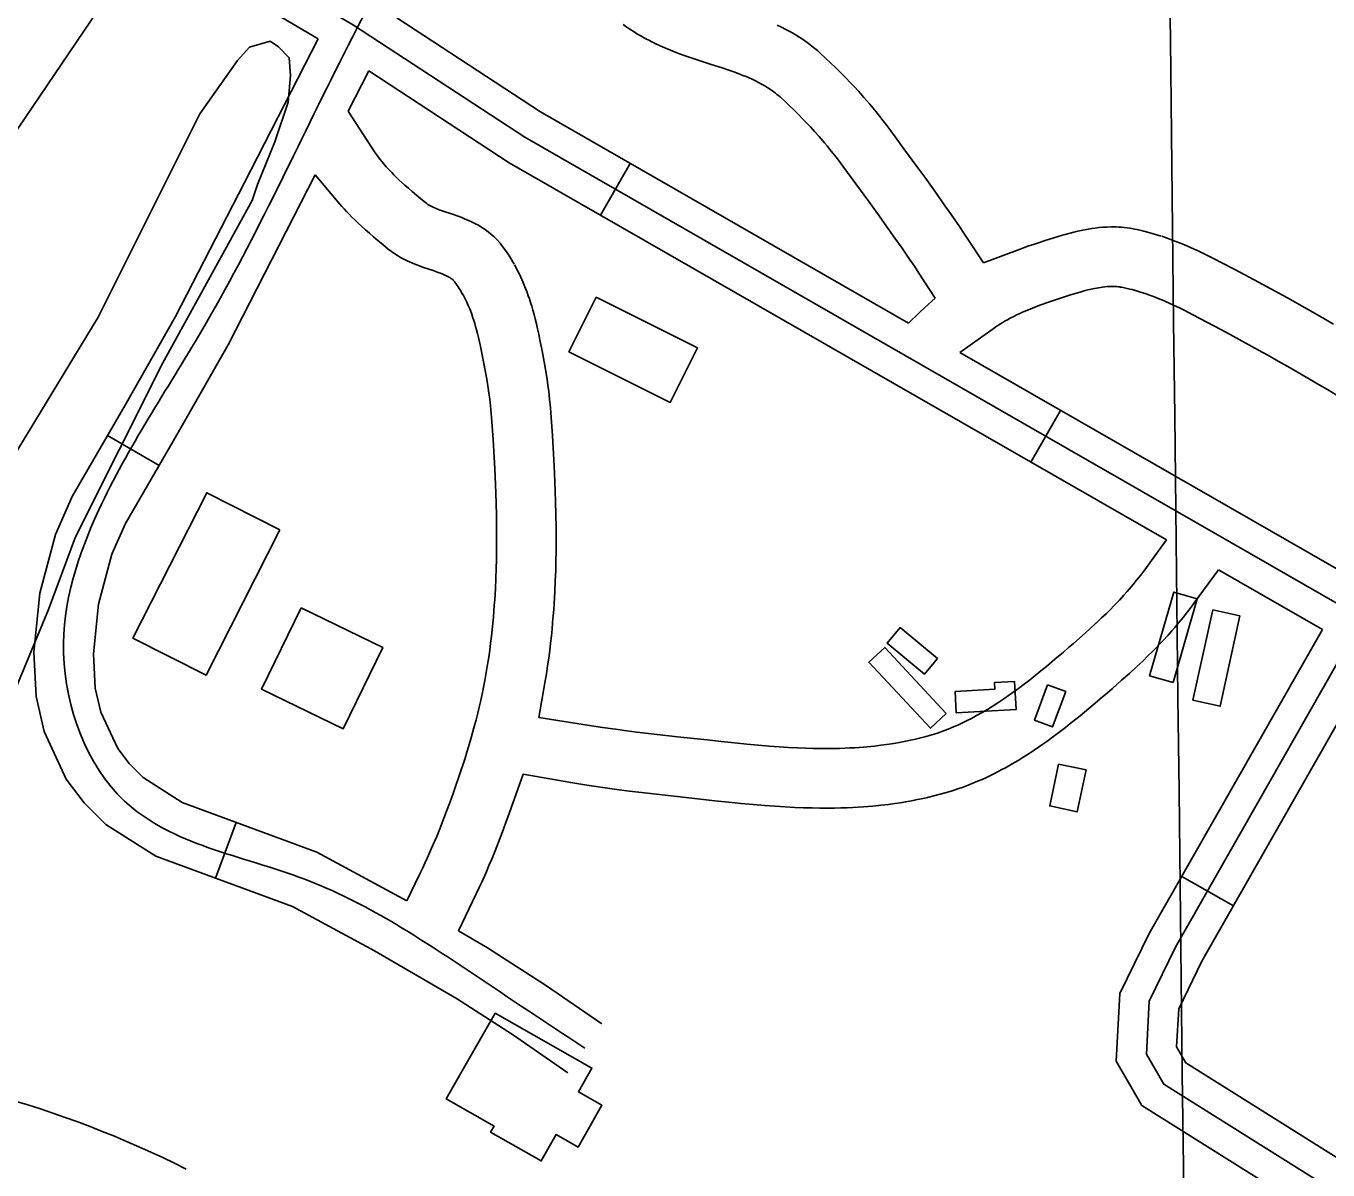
# Model space of a CAD drawing. Extents: x 3683402 to 3721514, y 487807 to 513565.
# Drawn here: x 3697622 to 3698278, y 494432 to 495008 of the extents above; entities that cross this region are included whole.
import ezdxf

# ---------------------------------------------------------------- set-up
doc = ezdxf.new("R2010")
doc.units = 0
for name, color, linetype in [('V-BLDG-OTLN', 7, 'Continuous'), ('V-GRID-MAJR', 7, 'Continuous'), ('V-LEVE-TOET', 7, 'Continuous'), ('V-ROAD-CNTR', 7, 'Continuous'), ('V-TOPO-SHOR', 7, 'Continuous')]:
    doc.layers.add(name, color=color, linetype=linetype)

msp = doc.modelspace()

# ---------------------------------------------------------------- linework, layer by layer
at = {"layer": 'V-BLDG-OTLN'}
for points in [[(3697909.5, 494871.58), (3697960.53, 494846.04), (3697946.76, 494818.52), (3697895.73, 494844.05)], [(3697750.1, 494754.35), (3697712.9, 494681), (3697676.04, 494699.69), (3697713.24, 494773.04)], [(3698200.14, 494677.32), (3698188.29, 494680.74), (3698200.49, 494722.93), (3698212.34, 494719.5)], [(3697760.86, 494715.05), (3697801.9, 494695.08), (3697781.91, 494654.01), (3697740.87, 494673.99)], [(3698220.1, 494713.95), (3698233.86, 494710.93), (3698223.88, 494665.42), (3698210.12, 494668.43)], [(3698081.45, 494689.53), (3698074.94, 494681.63), (3698056.08, 494697.17), (3698062.59, 494705.07)], [(3698085.88, 494661.77), (3698077.89, 494654.32), (3698046.83, 494687.62), (3698054.82, 494695.08)], [(3698090.32, 494672.87), (3698110.29, 494673.98), (3698110.1, 494677.3), (3698120.3, 494677.87), (3698121.08, 494663.79), (3698090.92, 494662.11)], [(3698136.91, 494676.2), (3698146.03, 494672.79), (3698139.38, 494655.03), (3698130.25, 494658.44)], [(3698142.46, 494636.24), (3698156.27, 494633.34), (3698151.83, 494612.24), (3698138.02, 494615.15)], [(3697858.48, 494510.81), (3697907.29, 494483.05), (3697900.48, 494471.08), (3697912.3, 494464.36), (3697900.31, 494443.27), (3697889.26, 494449.56), (3697881.72, 494436.31), (3697856.23, 494450.8), (3697857.96, 494453.85), (3697833.88, 494467.55)]]:
    msp.add_lwpolyline(points, close=True, dxfattribs=at)
at = {"layer": 'V-GRID-MAJR'}
msp.add_spline([(3698217.9, 493344.79), (3698148.29, 499402.23), (3698078.65, 505462.75), (3698009.01, 511523.29), (3698008.98, 511526.36)], degree=3, dxfattribs=at)
at = {"layer": 'V-LEVE-TOET'}
for points in [[(3697612.8, 494786.29), (3697658.42, 494861.54), (3697709.72, 494963.91), (3697728.69, 494990.8), (3697734.73, 494997.54), (3697745.11, 495000.57), (3697749.43, 494997.8), (3697754.74, 494992.21), (3697755.38, 494983.21), (3697754.19, 494969.91), (3697747.43, 494949.88), (3697738.8, 494928.39), (3697736.1, 494920.28)], [(3697736.1, 494920.28), (3697691.07, 494838.4), (3697647.09, 494750.85), (3697633.52, 494714.1), (3697612.59, 494663.95)]]:
    msp.add_lwpolyline(points, dxfattribs=at)
at = {"layer": 'V-ROAD-CNTR'}
for p, q in [((3697911.63, 494912.93), (3697926.57, 494938.95)), ((3698128.46, 494788.49), (3698143.39, 494814.51)), ((3697689.16, 494786.82), (3697663.2, 494801.86)), ((3697727.99, 494606.89), (3697717.66, 494578.72)), ((3698204.5, 494579.65), (3698230.57, 494564.81))]:
    msp.add_line(p, q, dxfattribs=at)
for points in [[(3698612.94, 494527.72), (3697873.45, 494952.14), (3697787.13, 495008.71), (3697731.88, 495041.37)], [(3697769.42, 495001.75), (3697724.24, 495028.46)], [(3698066.9, 494858.41), (3697881.3, 494964.93), (3697808.91, 495012.37)], [(3698080.29, 494871.15), (3698072.03, 494883.75), (3698069.78, 494887.13), (3698067.66, 494890.28), (3698063.59, 494896.22), (3698059.98, 494901.39), (3698056.8, 494905.89), (3698051.13, 494913.8), (3698046.84, 494919.72), (3698040.33, 494928.64), (3698033.8, 494937.56), (3698032.01, 494939.97), (3698030.34, 494942.16), (3698028.75, 494944.19), (3698027.24, 494946.08), (3698025.79, 494947.83), (3698024.45, 494949.43), (3698021.82, 494952.48), (3698019.49, 494955.09), (3698017.42, 494957.35), (3698015.58, 494959.3), (3698013.97, 494960.97), (3698011.05, 494963.93), (3698008.84, 494966.1), (3698007.19, 494967.7), (3698004.62, 494970.11), (3698002.07, 494972.46), (3698001.29, 494973.15), (3698000.53, 494973.79), (3697999.77, 494974.4), (3697999.01, 494974.99), (3697998.25, 494975.56), (3697997.48, 494976.1), (3697996.71, 494976.62), (3697995.99, 494977.09), (3697994.37, 494978.09), (3697992.79, 494978.99), (3697991.22, 494979.84), (3697989.64, 494980.63), (3697988.07, 494981.37), (3697986.51, 494982.07), (3697984.95, 494982.73), (3697983.41, 494983.36), (3697981.91, 494983.94), (3697978.81, 494985.09), (3697975.84, 494986.13), (3697972.99, 494987.08), (3697967.38, 494988.9), (3697962.33, 494990.52), (3697957.77, 494992.02), (3697953.71, 494993.43), (3697950.1, 494994.76), (3697946.91, 494996), (3697944.1, 494997.17), (3697941.63, 494998.26), (3697939.46, 494999.26), (3697937.56, 495000.19), (3697935.89, 495001.04), (3697934.39, 495001.84), (3697931.92, 495003.23), (3697930.01, 495004.36), (3697928.54, 495005.28), (3697926.46, 495006.65), (3697924.46, 495008.04), (3697923.1, 495009.01)], [(3698104.54, 494888.86), (3698097.07, 494900.28), (3698094.71, 494903.83), (3698092.47, 494907.15), (3698088.26, 494913.28), (3698084.54, 494918.63), (3698081.25, 494923.28), (3698075.47, 494931.34), (3698071.1, 494937.37), (3698064.55, 494946.35), (3698057.95, 494955.36), (3698055.98, 494958.02), (3698054.07, 494960.52), (3698052.25, 494962.85), (3698050.52, 494965), (3698048.88, 494966.99), (3698047.3, 494968.87), (3698044.36, 494972.28), (3698041.73, 494975.23), (3698039.39, 494977.78), (3698037.31, 494979.98), (3698035.46, 494981.9), (3698032.24, 494985.16), (3698029.77, 494987.6), (3698027.88, 494989.41), (3698025.07, 494992.07), (3698022.17, 494994.73), (3698020.92, 494995.85), (3698019.63, 494996.93), (3698018.35, 494997.96), (3698017.09, 494998.94), (3698015.83, 494999.87), (3698014.57, 495000.75), (3698013.34, 495001.59), (3698012.06, 495002.43), (3698009.69, 495003.89), (3698007.32, 495005.24), (3698005.02, 495006.48), (3698002.78, 495007.6), (3698000.61, 495008.63)], [(3697769.42, 495001.75), (3697732, 494929.11), (3697697.52, 494861.88), (3697672.07, 494817.18), (3697645.43, 494771.18), (3697636.94, 494752.01), (3697629.13, 494722.35), (3697626.01, 494692.6), (3697627.2, 494670.37), (3697631.23, 494652.73), (3697642.44, 494628.61), (3697651.4, 494616.69), (3697662.39, 494605.86), (3697687.47, 494589.8), (3697756.36, 494564.52), (3697797.66, 494542.08), (3697839.04, 494518.07), (3697867.28, 494499.92), (3697895.19, 494480.67)], [(3697794.89, 494985.69), (3697784.42, 494965.37)], [(3698196.75, 494749.3), (3697865.6, 494939.35), (3697794.89, 494985.69)], [(3697868.08, 494888.22), (3697866.89, 494890.26), (3697865.85, 494891.95), (3697865.01, 494893.25), (3697863.77, 494895.1), (3697862.44, 494896.96), (3697861.76, 494897.85), (3697861, 494898.8), (3697859.65, 494900.32), (3697858.22, 494901.77), (3697856.8, 494903.06), (3697855.4, 494904.23), (3697854.01, 494905.27), (3697852.66, 494906.2), (3697851.36, 494907.03), (3697850.1, 494907.78), (3697848.89, 494908.44), (3697847.66, 494909.08), (3697845.53, 494910.09), (3697843.5, 494910.96), (3697841.66, 494911.68), (3697839.96, 494912.32), (3697837.06, 494913.33), (3697832.34, 494914.93), (3697830.81, 494915.48), (3697829.55, 494915.96), (3697828.54, 494916.37), (3697827.71, 494916.73), (3697827.04, 494917.04), (3697826.56, 494917.28), (3697825.58, 494917.8), (3697824.99, 494918.15), (3697824.66, 494918.36), (3697824.05, 494918.78), (3697823.4, 494919.29), (3697821.1, 494921.18), (3697818.84, 494923.05), (3697816.76, 494924.81), (3697814.85, 494926.45), (3697813.1, 494927.99), (3697811.5, 494929.43), (3697810.04, 494930.78), (3697808.71, 494932.05), (3697807.5, 494933.24), (3697806.4, 494934.35), (3697805.39, 494935.4), (3697804.48, 494936.37), (3697803.65, 494937.28), (3697802.93, 494938.1), (3697801.53, 494939.75), (3697800.42, 494941.16), (3697799.5, 494942.38), (3697798.73, 494943.45), (3697798.1, 494944.38), (3697784.42, 494965.37)], [(3697767.81, 494933.2), (3697723.92, 494847.6), (3697698.09, 494802.24), (3697672.2, 494757.54), (3697665.34, 494742.05), (3697658.73, 494716.94), (3697656.09, 494691.83), (3697657.02, 494674.54), (3697659.77, 494662.5), (3697668.32, 494644.11), (3697674.04, 494636.49), (3697681.21, 494629.43), (3697700.89, 494616.83), (3697768.76, 494591.93), (3697814, 494567.34)], [(3697842.14, 494873.15), (3697841.15, 494874.86), (3697840.47, 494875.96), (3697839.97, 494876.73), (3697839.13, 494877.98), (3697838.27, 494879.17), (3697838.13, 494879.36), (3697838.07, 494879.44), (3697837.72, 494879.84), (3697837.44, 494880.12), (3697837.13, 494880.4), (3697836.8, 494880.67), (3697836.45, 494880.94), (3697836.07, 494881.2), (3697835.66, 494881.46), (3697835.22, 494881.72), (3697834.75, 494881.98), (3697834.34, 494882.2), (3697833.19, 494882.74), (3697832.09, 494883.21), (3697830.93, 494883.67), (3697829.79, 494884.09), (3697827.28, 494884.97), (3697822.45, 494886.61), (3697820.42, 494887.34), (3697818.59, 494888.04), (3697816.93, 494888.71), (3697815.44, 494889.35), (3697814.12, 494889.96), (3697812.87, 494890.58), (3697810.89, 494891.64), (3697809.31, 494892.57), (3697808.04, 494893.38), (3697806.31, 494894.58), (3697804.7, 494895.83), (3697801.99, 494898.04), (3697799.58, 494900.05), (3697797.3, 494901.98), (3697795.15, 494903.82), (3697793.14, 494905.59), (3697791.26, 494907.29), (3697789.51, 494908.91), (3697787.87, 494910.47), (3697786.35, 494911.96), (3697784.95, 494913.38), (3697783.64, 494914.74), (3697782.42, 494916.04), (3697781.29, 494917.28), (3697780.22, 494918.5), (3697767.81, 494933.2)], [(3698194.21, 494902.31), (3698192.53, 494902.84), (3698189.52, 494903.74), (3698187.19, 494904.38), (3698185.38, 494904.84), (3698182.76, 494905.45), (3698180.06, 494906.01), (3698178.52, 494906.28), (3698177.01, 494906.5), (3698175.56, 494906.68), (3698174.17, 494906.8), (3698172.81, 494906.89), (3698171.44, 494906.95), (3698169.04, 494906.98), (3698166.74, 494906.92), (3698164.61, 494906.79), (3698162.65, 494906.61), (3698160.83, 494906.4), (3698159.13, 494906.16), (3698157.51, 494905.9), (3698154.71, 494905.38), (3698152.23, 494904.85), (3698150.1, 494904.35), (3698148.23, 494903.88), (3698145.15, 494903.04), (3698142.82, 494902.36), (3698139.5, 494901.33), (3698136.25, 494900.3), (3698131.31, 494898.67), (3698126.98, 494897.2), (3698123.15, 494895.84), (3698104.54, 494888.86)], [(3698281.04, 494857.93), (3698274.02, 494861.98), (3698267.87, 494865.48), (3698262.47, 494868.51), (3698257.73, 494871.16), (3698249.42, 494875.73), (3698243.14, 494879.14), (3698238.4, 494881.68), (3698231.27, 494885.48), (3698224.07, 494889.28), (3698221.55, 494890.59), (3698219.16, 494891.81), (3698216.88, 494892.93), (3698214.73, 494893.97), (3698212.7, 494894.93), (3698210.74, 494895.82), (3698207.14, 494897.41), (3698203.91, 494898.75), (3698201.05, 494899.88), (3698198.51, 494900.82), (3698196.28, 494901.61), (3698194.41, 494902.24)], [(3697880.47, 494659.81), (3697883.63, 494677.29), (3697884.35, 494681.68), (3697884.97, 494685.77), (3697885.52, 494689.72), (3697886.02, 494693.55), (3697886.46, 494697.26), (3697886.85, 494700.85), (3697887.2, 494704.33), (3697887.51, 494707.7), (3697887.79, 494710.96), (3697888.03, 494714.12), (3697888.24, 494717.2), (3697888.59, 494723.1), (3697888.84, 494728.65), (3697889.03, 494733.85), (3697889.15, 494738.72), (3697889.23, 494743.27), (3697889.26, 494747.54), (3697889.27, 494751.54), (3697889.25, 494755.31), (3697889.16, 494762.29), (3697889.01, 494768.41), (3697888.85, 494773.76), (3697888.67, 494778.45), (3697888.31, 494786.58), (3697887.99, 494792.69), (3697887.44, 494801.8), (3697886.84, 494810.9), (3697886.65, 494813.4), (3697886.44, 494815.79), (3697885.99, 494820.14), (3697885.53, 494823.97), (3697885.08, 494827.29), (3697884.66, 494830.21), (3697883.86, 494835.19), (3697883.21, 494838.97), (3697882.19, 494844.53), (3697881.1, 494850.08), (3697880.51, 494852.95), (3697879.92, 494855.65), (3697879.33, 494858.21), (3697878.74, 494860.61), (3697878.15, 494862.87), (3697877.55, 494865.01), (3697876.96, 494867.01), (3697876.38, 494868.9), (3697875.8, 494870.66), (3697875.23, 494872.32), (3697874.65, 494873.93), (3697873.55, 494876.8), (3697872.48, 494879.35), (3697871.48, 494881.59), (3697870.55, 494883.54), (3697869.69, 494885.24), (3697868.91, 494886.73), (3697868.25, 494887.92)], [(3697814, 494567.34), (3697820.24, 494580.23), (3697821.87, 494583.65), (3697823.27, 494586.63), (3697824.46, 494589.21), (3697826.52, 494593.81), (3697828.01, 494597.25), (3697829.09, 494599.8), (3697830.69, 494603.71), (3697832.25, 494607.67), (3697834.1, 494612.57), (3697835.81, 494617.18), (3697837.37, 494621.49), (3697838.8, 494625.53), (3697840.1, 494629.31), (3697841.29, 494632.86), (3697842.38, 494636.18), (3697843.38, 494639.3), (3697844.29, 494642.22), (3697845.11, 494644.93), (3697846.62, 494650.1), (3697847.87, 494654.6), (3697848.91, 494658.55), (3697849.78, 494662), (3697850.51, 494665.02), (3697851.11, 494667.65), (3697852.14, 494672.34), (3697852.85, 494675.83), (3697853.35, 494678.43), (3697854.06, 494682.39), (3697854.72, 494686.37), (3697855.28, 494690.09), (3697855.79, 494693.72), (3697856.25, 494697.25), (3697856.65, 494700.66), (3697857.02, 494703.98), (3697857.34, 494707.2), (3697857.63, 494710.32), (3697857.88, 494713.35), (3697858.1, 494716.29), (3697858.3, 494719.11), (3697858.63, 494724.68), (3697858.87, 494729.87), (3697859.04, 494734.76), (3697859.16, 494739.34), (3697859.23, 494743.65), (3697859.26, 494747.69), (3697859.27, 494751.49), (3697859.25, 494755.03), (3697859.16, 494761.74), (3697859.02, 494767.6), (3697858.87, 494772.74), (3697858.7, 494777.21), (3697858.34, 494785.12), (3697858.03, 494791.01), (3697857.5, 494799.9), (3697856.91, 494808.76), (3697856.75, 494810.95), (3697856.57, 494812.95), (3697856.17, 494816.82), (3697855.77, 494820.17), (3697855.37, 494823.12), (3697855, 494825.69), (3697854.26, 494830.29), (3697853.68, 494833.71), (3697852.71, 494838.93), (3697851.69, 494844.17), (3697851.16, 494846.72), (3697850.65, 494849.07), (3697850.15, 494851.24), (3697849.66, 494853.23), (3697849.18, 494855.07), (3697848.71, 494856.77), (3697848.25, 494858.34), (3697847.8, 494859.78), (3697847.36, 494861.12), (3697846.93, 494862.36), (3697846.54, 494863.46), (3697845.7, 494865.63), (3697844.95, 494867.44), (3697844.25, 494868.99), (3697843.61, 494870.33), (3697843.03, 494871.48), (3697842.51, 494872.48), (3697841.97, 494873.44)], [(3698185.07, 494873.73), (3698183.67, 494874.18), (3698181.26, 494874.9), (3698179.53, 494875.37), (3698178.27, 494875.69), (3698176.3, 494876.15), (3698174.39, 494876.55), (3698173.72, 494876.67), (3698173.08, 494876.76), (3698172.44, 494876.84), (3698171.8, 494876.89), (3698171.18, 494876.94), (3698170.63, 494876.96), (3698169.28, 494876.97), (3698168.06, 494876.94), (3698166.88, 494876.87), (3698165.73, 494876.76), (3698164.62, 494876.64), (3698163.57, 494876.49), (3698162.61, 494876.34), (3698160.57, 494875.96), (3698158.81, 494875.58), (3698157.24, 494875.21), (3698155.87, 494874.87), (3698153.31, 494874.17), (3698151.43, 494873.62), (3698148.48, 494872.71), (3698145.51, 494871.76), (3698140.81, 494870.22), (3698136.82, 494868.86), (3698133.44, 494867.66), (3698130.56, 494866.58), (3698128.1, 494865.61), (3698126, 494864.73), (3698124.19, 494863.95), (3698122.64, 494863.24), (3698121.29, 494862.6), (3698120.17, 494862.05), (3698118.11, 494860.98), (3698116.64, 494860.18), (3698115.59, 494859.58), (3698113.94, 494858.6), (3698112.3, 494857.56), (3698110.87, 494856.62), (3698109.52, 494855.7), (3698108.28, 494854.83), (3698092.66, 494843.63)], [(3698282.33, 494822.3), (3698277.91, 494824.96), (3698273.77, 494827.42), (3698265.95, 494832), (3698259.11, 494835.95), (3698253.1, 494839.37), (3698247.83, 494842.33), (3698243.2, 494844.91), (3698235.03, 494849.4), (3698228.88, 494852.74), (3698224.24, 494855.24), (3698217.22, 494858.98), (3698210.16, 494862.7), (3698207.86, 494863.9), (3698205.71, 494864.99), (3698203.7, 494865.98), (3698201.82, 494866.89), (3698200.06, 494867.72), (3698198.45, 494868.45), (3698195.33, 494869.83), (3698192.65, 494870.94), (3698190.31, 494871.86), (3698188.28, 494872.62), (3698186.51, 494873.25), (3698184.86, 494873.8)], [(3698080.29, 494871.15), (3698075.08, 494866.39), (3698072.38, 494863.82), (3698066.9, 494858.41)], [(3698434.85, 494647.23), (3698092.66, 494843.63)], [(3698161.31, 494707.25), (3698164.15, 494709.92), (3698166.52, 494712.2), (3698168.55, 494714.22), (3698170.3, 494715.99), (3698171.81, 494717.55), (3698173.08, 494718.9), (3698175.35, 494721.37), (3698176.99, 494723.21), (3698178.18, 494724.59), (3698179.98, 494726.73), (3698181.74, 494728.91), (3698183.67, 494731.36), (3698185.33, 494733.52), (3698186.75, 494735.4), (3698189.24, 494738.79), (3698196.75, 494749.3)], [(3698181.86, 494685.39), (3698184.84, 494688.19), (3698187.49, 494690.75), (3698189.78, 494693.02), (3698191.78, 494695.04), (3698193.51, 494696.84), (3698195.04, 494698.45), (3698197.61, 494701.26), (3698199.54, 494703.43), (3698201, 494705.12), (3698203.11, 494707.63), (3698205.19, 494710.19), (3698207.35, 494712.94), (3698209.2, 494715.34), (3698210.81, 494717.48), (3698223.09, 494734.18)], [(3698275.38, 494704.17), (3698223.09, 494734.18)], [(3698500.54, 494592.23), (3698372.68, 494390.49), (3698359.42, 494384.98), (3698338.45, 494385.22), (3698195.47, 494474.93), (3698186.68, 494490.11), (3698188.16, 494516.72), (3698201.42, 494543.91), (3698295.81, 494709.74)], [(3697880.47, 494659.81), (3697909.23, 494655.26), (3697912.66, 494654.74), (3697919.17, 494653.82), (3697924.87, 494653.06), (3697929.86, 494652.42), (3697938.68, 494651.37), (3697951.99, 494649.88), (3697965.34, 494648.41), (3697972.46, 494647.62), (3697979.11, 494646.92), (3697985.33, 494646.3), (3697991.14, 494645.76), (3697996.58, 494645.31), (3698001.66, 494644.94), (3698006.4, 494644.64), (3698010.84, 494644.41), (3698014.98, 494644.25), (3698018.85, 494644.15), (3698022.47, 494644.09), (3698025.85, 494644.08), (3698029.01, 494644.11), (3698031.97, 494644.17), (3698034.72, 494644.26), (3698037.31, 494644.37), (3698039.72, 494644.5), (3698041.97, 494644.64), (3698044.08, 494644.8), (3698046.02, 494644.97), (3698049.75, 494645.34), (3698052.96, 494645.72), (3698055.75, 494646.09), (3698058.2, 494646.46), (3698060.33, 494646.8), (3698062.15, 494647.12), (3698065.44, 494647.75), (3698067.86, 494648.26), (3698069.63, 494648.65), (3698072.37, 494649.31), (3698075.05, 494650), (3698077.44, 494650.67), (3698079.72, 494651.37), (3698081.9, 494652.09), (3698084, 494652.84), (3698086.02, 494653.6), (3698087.97, 494654.37), (3698089.83, 494655.15), (3698091.63, 494655.94), (3698093.37, 494656.74), (3698095.04, 494657.53), (3698096.66, 494658.33), (3698098.22, 494659.13), (3698099.72, 494659.92), (3698101.13, 494660.69), (3698103.97, 494662.29), (3698106.58, 494663.83), (3698109.01, 494665.33), (3698111.29, 494666.78), (3698113.41, 494668.18), (3698115.39, 494669.52), (3698117.25, 494670.81), (3698118.96, 494672.02), (3698122.24, 494674.41), (3698125.07, 494676.54), (3698127.55, 494678.45), (3698129.69, 494680.13), (3698133.5, 494683.2), (3698136.32, 494685.51), (3698140.6, 494689.09), (3698144.88, 494692.73), (3698147.48, 494694.97), (3698149.89, 494697.05), (3698154.35, 494700.96), (3698158.14, 494704.35), (3698161.45, 494707.38)], [(3698505.52, 494572.08), (3698382.81, 494378.46), (3698362.33, 494369.95), (3698334.06, 494370.26), (3698184.35, 494464.2), (3698171.46, 494486.47), (3698173.35, 494520.57), (3698188.15, 494550.91), (3698275.38, 494704.17)], [(3698479.48, 494587.02), (3698362.55, 494402.52), (3698356.51, 494400.02), (3698342.84, 494400.17), (3698206.59, 494485.66), (3698201.91, 494493.75), (3698202.97, 494512.87), (3698214.69, 494536.9), (3698301.4, 494689.23)], [(3697872.59, 494631.13), (3697896.62, 494626.92), (3697900.77, 494626.23), (3697904.65, 494625.61), (3697908.3, 494625.06), (3697915.07, 494624.1), (3697921.01, 494623.31), (3697926.2, 494622.65), (3697935.22, 494621.57), (3697948.67, 494620.06), (3697962.06, 494618.59), (3697969.24, 494617.8), (3697976.04, 494617.08), (3697982.46, 494616.43), (3697988.52, 494615.87), (3697994.24, 494615.4), (3697999.63, 494615), (3698004.71, 494614.69), (3698009.49, 494614.44), (3698013.98, 494614.27), (3698018.21, 494614.15), (3698022.19, 494614.09), (3698025.93, 494614.08), (3698029.45, 494614.11), (3698032.75, 494614.18), (3698035.85, 494614.28), (3698038.76, 494614.4), (3698041.5, 494614.55), (3698044.07, 494614.72), (3698046.48, 494614.9), (3698048.78, 494615.09), (3698052.98, 494615.51), (3698056.7, 494615.95), (3698059.96, 494616.39), (3698062.82, 494616.81), (3698065.32, 494617.22), (3698067.55, 494617.61), (3698071.33, 494618.33), (3698074.21, 494618.93), (3698076.4, 494619.42), (3698079.61, 494620.19), (3698082.86, 494621.03), (3698085.9, 494621.89), (3698088.82, 494622.78), (3698091.62, 494623.71), (3698094.29, 494624.65), (3698096.85, 494625.62), (3698099.31, 494626.59), (3698101.66, 494627.58), (3698103.91, 494628.57), (3698106.07, 494629.55), (3698108.14, 494630.54), (3698110.12, 494631.52), (3698112.03, 494632.49), (3698113.86, 494633.46), (3698115.65, 494634.43), (3698118.98, 494636.31), (3698122.08, 494638.14), (3698124.95, 494639.91), (3698127.61, 494641.61), (3698130.07, 494643.23), (3698132.36, 494644.77), (3698134.48, 494646.25), (3698136.47, 494647.66), (3698140.09, 494650.3), (3698143.24, 494652.67), (3698145.97, 494654.77), (3698148.36, 494656.64), (3698152.42, 494659.91), (3698155.47, 494662.41), (3698159.95, 494666.16), (3698164.39, 494669.94), (3698167.07, 494672.25), (3698169.58, 494674.42), (3698174.23, 494678.49), (3698178.28, 494682.11), (3698181.72, 494685.26)], [(3697840.08, 494552.15), (3697848.99, 494570.82), (3697850.47, 494573.99), (3697851.77, 494576.8), (3697853.96, 494581.69), (3697855.58, 494585.42), (3697856.79, 494588.28), (3697858.54, 494592.56), (3697860.24, 494596.88), (3697862.19, 494602.04), (3697863.98, 494606.86), (3697865.62, 494611.39), (3697872.59, 494631.13)], [(3697840.08, 494552.15), (3697854.69, 494543.68), (3697883.92, 494524.89), (3697912.23, 494505.36)], [(3697702.87, 494432.17), (3697697, 494435.07), (3697691.02, 494437.94), (3697684.99, 494440.73), (3697678.94, 494443.45), (3697672.85, 494446.1), (3697666.72, 494448.66), (3697660.57, 494451.15), (3697654.39, 494453.57), (3697648.17, 494455.9), (3697641.93, 494458.16), (3697635.66, 494460.35), (3697629.37, 494462.45), (3697623.04, 494464.48), (3697616.7, 494466.43), (3697610.33, 494468.29), (3697603.94, 494470.08), (3697597.52, 494471.8), (3697591.12, 494473.42), (3697589.25, 494473.88)]]:
    msp.add_lwpolyline(points, dxfattribs=at)
msp.add_spline([(3698190.95, 495640), (3698174.2, 495659.98), (3698144.99, 495660.54), (3698124.68, 495656.52), (3698104.1, 495628.47), (3698041.21, 495503.57), (3697952.12, 495331.6), (3697851.82, 495126.76), (3697780.08, 494989.7), (3697710.72, 494854.74), (3697658.82, 494764.36), (3697641.05, 494692.21), (3697671.8, 494617.64), (3697762.56, 494578.23), (3697846.87, 494530.87), (3697903.71, 494493.01)], degree=3, dxfattribs=at)
at = {"layer": 'V-TOPO-SHOR'}
msp.add_lwpolyline([(3697666.06, 495027.66), (3697606.74, 494940.18)], dxfattribs=at)

doc.saveas('drawing.dxf')
